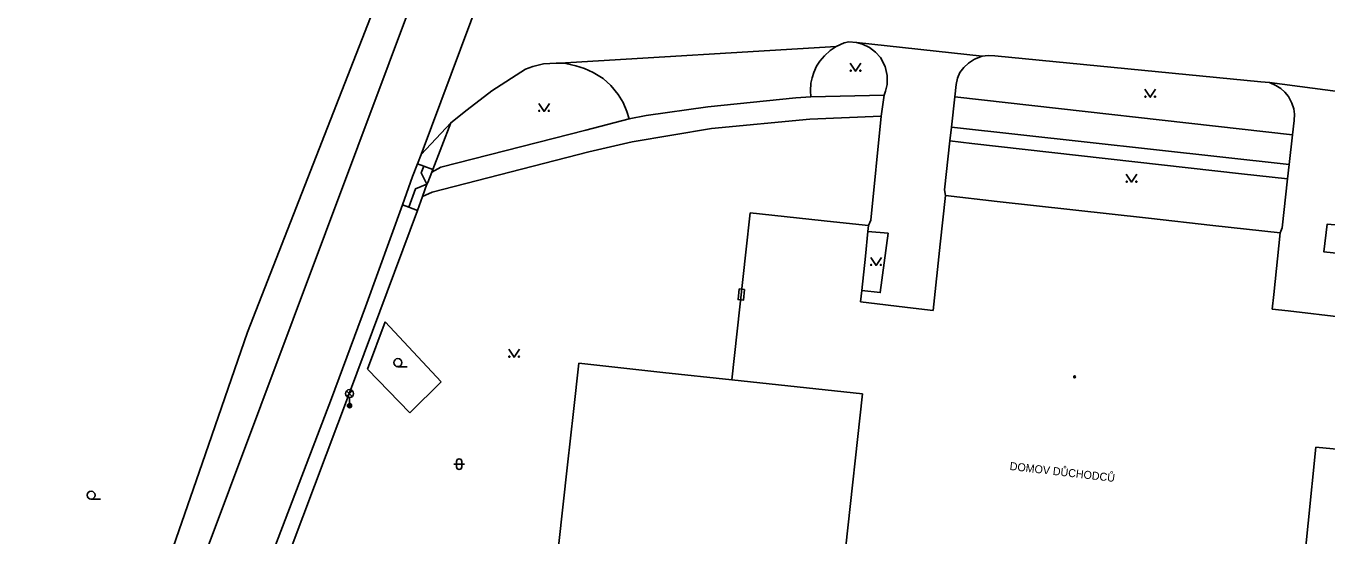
# Model space of a CAD drawing. Extents: x -595546 to -593986, y -1160845 to -1159202.
# Drawn here: x -594347.5 to -594225.5, y -1160673.2 to -1160625.4 of the extents above; entities that cross this region are included whole.
import ezdxf

# ---------------------------------------------------------------- set-up
doc = ezdxf.new("R2010")
doc.units = 0
for name, color, linetype in [('Level 24', 7, 'Continuous'), ('Level 33', 7, 'Continuous'), ('Level 36', 7, 'Continuous'), ('Level 39', 7, 'Continuous'), ('Specificka linie pasportu komunikaci', 7, 'Continuous'), ('TM - budovy zdene_ betonove - VP', 7, 'Continuous'), ('TM - chodniky - VP', 7, 'Continuous'), ('TM - komunikace - VP', 7, 'Continuous'), ('TM - plot drateny_ kovovy - VP', 7, 'Continuous'), ('TM - plot dreveny - VP', 7, 'Continuous'), ('TM - popis objektu', 7, 'Continuous'), ('TM - rozhrani ploch obecne - VP', 7, 'Continuous')]:
    doc.layers.add(name, color=color, linetype=linetype)

msp = doc.modelspace()

# ---------------------------------------------------------------- linework, layer by layer
at = {"layer": 'Level 24'}
msp.add_lwpolyline([(-594280.62, -1160650.05), (-594280.72, -1160651.04), (-594280.22, -1160651.1), (-594280.12, -1160650.1)], close=True, dxfattribs=at)
at = {"layer": 'Level 33'}
for p, q in [((-594317.41, -1160660.13), (-594316.88, -1160659.6)), ((-594317.41, -1160659.6), (-594316.88, -1160660.13)), ((-594317.14, -1160660.24), (-594317.14, -1160660.99))]:
    msp.add_line(p, q, dxfattribs=at)
for centre, radius in [((-594317.14, -1160659.86), 0.375), ((-594317.14, -1160660.99), 0.2), ((-594317.14, -1160660.99), 0.145), ((-594317.14, -1160660.99), 0.0876)]:
    msp.add_circle(centre, radius, dxfattribs=at)
at = {"layer": 'Level 36'}
for p, q in [((-594312.61, -1160657.34), (-594311.73, -1160657.34)), ((-594307.36, -1160666.48), (-594306.36, -1160666.48)), ((-594307.11, -1160666.23), (-594307.11, -1160666.73)), ((-594306.61, -1160666.23), (-594306.61, -1160666.73)), ((-594341.36, -1160669.77), (-594340.48, -1160669.77))]:
    msp.add_line(p, q, dxfattribs=at)
for points in [[(-594270.21, -1160628.87), (-594269.71, -1160629.62), (-594269.21, -1160628.87)], [(-594242.59, -1160631.31), (-594242.09, -1160632.06), (-594241.59, -1160631.31)], [(-594299.41, -1160632.64), (-594298.91, -1160633.39), (-594298.41, -1160632.64)], [(-594244.34, -1160639.28), (-594243.84, -1160640.03), (-594243.34, -1160639.28)], [(-594268.29, -1160647.09), (-594267.79, -1160647.84), (-594267.29, -1160647.09)], [(-594302.21, -1160655.7), (-594301.71, -1160656.45), (-594301.21, -1160655.7)]]:
    msp.add_lwpolyline(points, dxfattribs=at)
for centre, radius in [((-594270.16, -1160629.57), 0.05), ((-594269.26, -1160629.57), 0.05), ((-594242.54, -1160632.01), 0.05), ((-594241.64, -1160632.01), 0.05), ((-594299.36, -1160633.34), 0.05), ((-594298.46, -1160633.34), 0.05), ((-594244.29, -1160639.98), 0.05), ((-594243.39, -1160639.98), 0.05), ((-594268.24, -1160647.79), 0.05), ((-594267.34, -1160647.79), 0.05), ((-594312.61, -1160656.96), 0.375), ((-594302.16, -1160656.4), 0.05), ((-594301.26, -1160656.4), 0.05), ((-594341.36, -1160669.39), 0.375)]:
    msp.add_circle(centre, radius, dxfattribs=at)
for centre, start, end in [((-594306.86, -1160666.23), 0, 180), ((-594306.86, -1160666.73), 180, 0)]:
    msp.add_arc(centre, 0.25, start, end, dxfattribs=at)
at = {"layer": 'Level 39'}
for radius in [0.09, 0.0398]:
    msp.add_circle((-594249.17, -1160658.3), radius, dxfattribs=at)
at = {"layer": 'Specificka linie pasportu komunikaci'}
for points in [[(-594310.43, -1160637.43), (-594302.08, -1160615.06)], [(-594271.51, -1160627.29), (-594297.42, -1160628.88)], [(-594257.83, -1160628.21), (-594269.62, -1160626.93)], [(-594214.77, -1160632.81), (-594230.92, -1160630.69)], [(-594260.86, -1160636.15), (-594258.8, -1160636.39), (-594233.54, -1160639.24), (-594229.21, -1160639.73)], [(-594310.17, -1160638.53), (-594310.76, -1160638.3)], [(-594309.89, -1160640.21), (-594310.41, -1160639.17), (-594310.17, -1160638.53)], [(-594309.34, -1160638.85), (-594310.17, -1160638.53)], [(-594309.89, -1160640.21), (-594309.79, -1160640.05), (-594309.43, -1160639.08)], [(-594311.59, -1160642.38), (-594310.97, -1160640.66), (-594309.89, -1160640.21)], [(-594310.29, -1160641.37), (-594309.89, -1160640.21)], [(-594311.59, -1160642.38), (-594312.19, -1160642.16)], [(-594310.78, -1160642.68), (-594311.59, -1160642.38)]]:
    msp.add_lwpolyline(points, dxfattribs=at)
at = {"layer": 'TM - budovy zdene_ betonove - VP'}
for points in [[(-594261.78, -1160645.84), (-594261.29, -1160641.29)], [(-594261.29, -1160641.29), (-594256.43, -1160641.83)], [(-594256.43, -1160641.83), (-594242.26, -1160643.41)], [(-594279.99, -1160646.6), (-594279.58, -1160642.9)], [(-594279.58, -1160642.9), (-594271.78, -1160643.74)], [(-594271.78, -1160643.74), (-594268.5, -1160644.1)], [(-594242.26, -1160643.41), (-594236.21, -1160644.09)], [(-594268.56, -1160644.67), (-594268.79, -1160646.98)], [(-594268.5, -1160644.1), (-594268.56, -1160644.67)], [(-594236.21, -1160644.09), (-594229.91, -1160644.79)], [(-594229.91, -1160644.79), (-594230.5, -1160650.58)], [(-594262.44, -1160652.06), (-594261.78, -1160645.84)], [(-594280.8, -1160654.01), (-594279.99, -1160646.6)], [(-594268.79, -1160646.98), (-594269.12, -1160650.2)], [(-594269.12, -1160650.2), (-594269.23, -1160651.27)], [(-594230.5, -1160650.58), (-594230.64, -1160651.93)], [(-594269.23, -1160651.27), (-594264.3, -1160651.84)], [(-594264.3, -1160651.84), (-594262.44, -1160652.06)], [(-594230.64, -1160651.93), (-594229.17, -1160652.1)], [(-594229.17, -1160652.1), (-594223.87, -1160652.71)], [(-594281.3, -1160658.57), (-594280.8, -1160654.01)], [(-594296.15, -1160661.54), (-594295.65, -1160657.01)], [(-594295.65, -1160657.01), (-594287.77, -1160657.87)], [(-594287.77, -1160657.87), (-594281.3, -1160658.57)], [(-594281.3, -1160658.57), (-594269.07, -1160659.89)], [(-594269.07, -1160659.89), (-594270.65, -1160674.45)], [(-594296.7, -1160666.53), (-594296.15, -1160661.54)], [(-594228, -1160679.14), (-594226.57, -1160664.88)], [(-594226.57, -1160664.88), (-594210.57, -1160666.42)], [(-594298.82, -1160685.84), (-594296.7, -1160666.53)]]:
    msp.add_lwpolyline(points, dxfattribs=at)
at = {"layer": 'TM - chodniky - VP'}
for points in [[(-594273.89, -1160632.02), (-594267.03, -1160631.87)], [(-594260.41, -1160632.04), (-594228.74, -1160635.58)], [(-594309.4, -1160640.96), (-594294.72, -1160637.2), (-594290.64, -1160636.26), (-594283.2, -1160634.99), (-594273.99, -1160634.13), (-594267.32, -1160633.85)], [(-594290.94, -1160634.1), (-594294.98, -1160635.15), (-594308.59, -1160638.63)], [(-594307.65, -1160634.45), (-594309.34, -1160638.85)], [(-594260.72, -1160634.86), (-594229.06, -1160638.38)], [(-594309.43, -1160639.08), (-594308.59, -1160638.63)], [(-594309.34, -1160638.85), (-594309.43, -1160639.08)], [(-594310.29, -1160641.37), (-594310.78, -1160642.68)], [(-594309.4, -1160640.96), (-594310.29, -1160641.37)], [(-594310.78, -1160642.68), (-594317.14, -1160659.79)], [(-594317.14, -1160659.79), (-594324.8, -1160680.15)]]:
    msp.add_lwpolyline(points, dxfattribs=at)
at = {"layer": 'TM - komunikace - VP'}
for points in [[(-594370.49, -1160751.83), (-594341.84, -1160700.17), (-594336.66, -1160689.27), (-594331.41, -1160676.93), (-594298.38, -1160588.56)], [(-594273.89, -1160632.02), (-594273.92, -1160631.45), (-594273.9, -1160630.73), (-594273.78, -1160630.23), (-594273.63, -1160629.74), (-594273.36, -1160629.14), (-594273.05, -1160628.67), (-594272.62, -1160628.18), (-594272.09, -1160627.68), (-594271.51, -1160627.29)], [(-594271.51, -1160627.29), (-594270.79, -1160626.95), (-594270.34, -1160626.88), (-594269.62, -1160626.93)], [(-594269.62, -1160626.93), (-594269.06, -1160627.08), (-594268.41, -1160627.41), (-594267.83, -1160627.84), (-594267.38, -1160628.35), (-594266.92, -1160629.19), (-594266.75, -1160630.01), (-594266.75, -1160630.86), (-594266.89, -1160631.5), (-594267.03, -1160631.87)], [(-594300.65, -1160629.43), (-594299.96, -1160629.19), (-594298.95, -1160628.93), (-594297.76, -1160628.86), (-594297.42, -1160628.88)], [(-594297.42, -1160628.88), (-594296.85, -1160628.9), (-594295.94, -1160629.12), (-594295.1, -1160629.38), (-594294.3, -1160629.74), (-594293.38, -1160630.32), (-594292.64, -1160630.97), (-594291.95, -1160631.81), (-594291.49, -1160632.56), (-594291.15, -1160633.4), (-594290.94, -1160634.1)], [(-594260.28, -1160630.87), (-594260.14, -1160630.28), (-594259.92, -1160629.75), (-594259.56, -1160629.27), (-594259.12, -1160628.86), (-594258.57, -1160628.49), (-594257.83, -1160628.21)], [(-594257.83, -1160628.21), (-594257.27, -1160628.16), (-594256.64, -1160628.19)], [(-594256.64, -1160628.19), (-594231.71, -1160630.61)], [(-594307.65, -1160634.45), (-594306.1, -1160633.24), (-594303.81, -1160631.47), (-594300.65, -1160629.43)], [(-594260.41, -1160632.04), (-594260.28, -1160630.87)], [(-594231.71, -1160630.61), (-594230.92, -1160630.69)], [(-594230.92, -1160630.69), (-594230.32, -1160630.97), (-594229.84, -1160631.26), (-594229.48, -1160631.58), (-594229.12, -1160632.01), (-594228.81, -1160632.61), (-594228.64, -1160633.14), (-594228.56, -1160633.65), (-594228.59, -1160634.25)], [(-594290.94, -1160634.1), (-594289.34, -1160633.78), (-594283.56, -1160632.97), (-594275.32, -1160632.12), (-594273.89, -1160632.02)], [(-594267.03, -1160631.87), (-594267.32, -1160633.85)], [(-594260.72, -1160634.86), (-594260.41, -1160632.04)], [(-594267.32, -1160633.85), (-594268.29, -1160643.6), (-594268.5, -1160644.1)], [(-594310.43, -1160637.43), (-594307.65, -1160634.45)], [(-594260.86, -1160636.15), (-594260.72, -1160634.86)], [(-594228.59, -1160634.25), (-594228.74, -1160635.58)], [(-594261.29, -1160641.29), (-594261.36, -1160640.76), (-594260.86, -1160636.15)], [(-594228.74, -1160635.58), (-594229.06, -1160638.38)], [(-594310.43, -1160637.43), (-594310.76, -1160638.3)], [(-594310.76, -1160638.3), (-594311.23, -1160639.51), (-594312.19, -1160642.16)], [(-594229.06, -1160638.38), (-594229.21, -1160639.73)], [(-594229.21, -1160639.73), (-594229.73, -1160644.3), (-594229.91, -1160644.79)], [(-594312.19, -1160642.16), (-594315.65, -1160651.73), (-594318.84, -1160660.32), (-594326.21, -1160679.66), (-594330.04, -1160688.58)], [(-594268.56, -1160644.67), (-594266.66, -1160644.82), (-594267.39, -1160650.38), (-594269.12, -1160650.2)], [(-594223.2, -1160646.86), (-594225.82, -1160646.56), (-594225.49, -1160643.96), (-594222.88, -1160644.2)]]:
    msp.add_lwpolyline(points, dxfattribs=at)
at = {"layer": 'TM - plot drateny_ kovovy - VP'}
for points in [[(-594315.16, -1160624.58), (-594326.7, -1160654.09)], [(-594330.95, -1160666.42), (-594335.85, -1160680.59)]]:
    msp.add_lwpolyline(points, dxfattribs=at)
at = {"layer": 'TM - plot dreveny - VP'}
msp.add_lwpolyline([(-594326.7, -1160654.09), (-594330.95, -1160666.42)], dxfattribs=at)
at = {"layer": 'TM - rozhrani ploch obecne - VP'}
for points in [[(-594313.81, -1160653.13), (-594315.46, -1160657.58)], [(-594313.81, -1160653.13), (-594308.54, -1160658.77)], [(-594311.48, -1160661.66), (-594315.46, -1160657.58)], [(-594308.54, -1160658.77), (-594311.48, -1160661.66)]]:
    msp.add_lwpolyline(points, dxfattribs=at)

# ---------------------------------------------------------------- texts
at = {"layer": 'TM - popis objektu'}
msp.add_text('DOMOV DŮCHODCŮ', height=0.75, rotation=353.44, dxfattribs=at).set_placement((-594255.29, -1160667.02))

doc.saveas('drawing.dxf')
